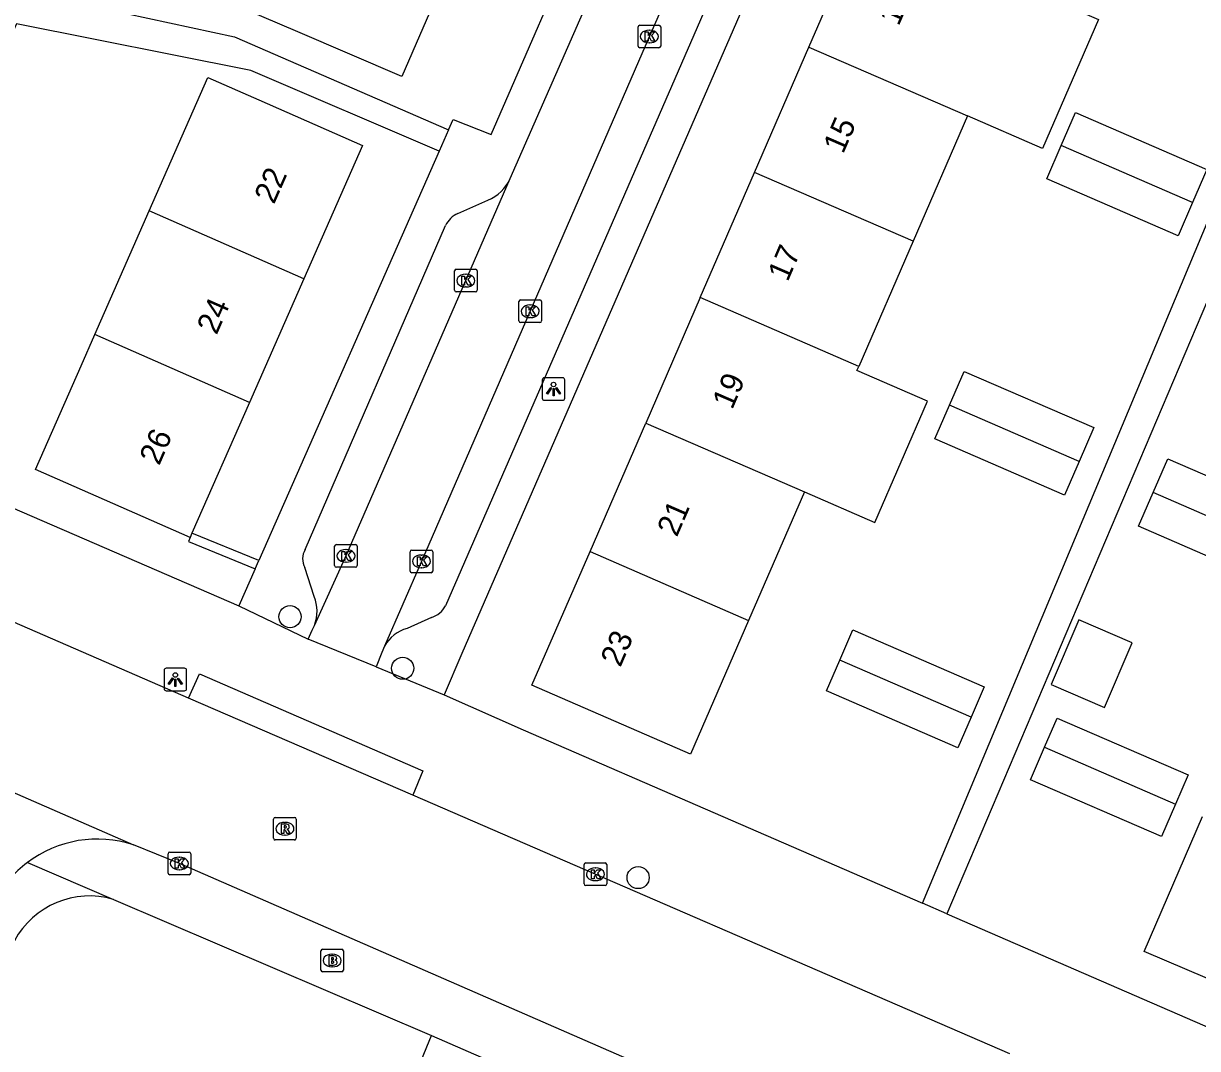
# Model space of a CAD drawing. Extents: x 162812 to 163818, y 381639 to 382470.
# Drawn here: x 163352.9 to 163404.8, y 381949.7 to 381995.1 of the extents above; entities that cross this region are included whole.
import ezdxf

# ---------------------------------------------------------------- set-up
doc = ezdxf.new("R2010")
doc.units = 0
for name, color, linetype in [('IMGEO_Boom', 7, 'Continuous'), ('IMGEO_Brandkraan', 7, 'Continuous'), ('IMGEO_Haag', 7, 'Continuous'), ('IMGEO_Kolk', 7, 'Continuous'), ('IMGEO_Lichtpunt', 7, 'Continuous'), ('IMGEO_Pand', 7, 'Continuous'), ('IMGEO_Pand_nummerreeks', 7, 'Continuous'), ('IMGEO_Rijbaan_lokaal_open', 7, 'Continuous'), ('IMGEO_Rioolput', 7, 'Continuous'), ('IMGEO_Voetpad_open', 7, 'Continuous')]:
    doc.layers.add(name, color=color, linetype=linetype)

msp = doc.modelspace()

# ---------------------------------------------------------------- linework, layer by layer
at = {"layer": 'IMGEO_Boom'}
for centre in [(163364.681, 381968.83), (163369.662, 381966.551), (163380.072, 381957.299)]:
    msp.add_circle(centre, 0.489, dxfattribs=at)
at = {"layer": 'IMGEO_Brandkraan'}
for p, q in [((163366.043, 381953.207), (163366.043, 381954.059)), ((163366.118, 381954.133), (163366.97, 381954.133)), ((163367.044, 381954.059), (163367.044, 381953.207)), ((163366.531, 381953.913), (163366.556, 381953.913)), ((163366.97, 381953.133), (163366.118, 381953.133)), ((163366.554, 381953.353), (163366.529, 381953.353))]:
    msp.add_line(p, q, dxfattribs=at)
for points in [[(163366.043, 381953.207), (163366.043, 381954.059)], [(163366.118, 381954.133), (163366.97, 381954.133)], [(163367.044, 381954.059), (163367.044, 381953.207)], [(163366.391, 381953.833), (163366.391, 381953.433), (163366.604, 381953.433)], [(163366.622, 381953.833), (163366.391, 381953.833)], [(163366.57, 381953.752), (163366.516, 381953.752), (163366.516, 381953.676)], [(163366.516, 381953.676), (163366.569, 381953.676)], [(163366.578, 381953.6), (163366.516, 381953.6), (163366.516, 381953.519)], [(163366.516, 381953.519), (163366.578, 381953.519)], [(163366.97, 381953.133), (163366.118, 381953.133)]]:
    msp.add_lwpolyline(points, dxfattribs=at)
for centre, radius, start, end in [((163366.12, 381954.057), 0.0765, 91.552, 178.448), ((163366.12, 381954.057), 0.0765, 91.552, 178.448), ((163366.968, 381954.057), 0.0765, 1.552, 88.448), ((163366.968, 381954.057), 0.0765, 1.552, 88.448), ((163366.571, 381953.714), 0.0379, 267.8285, 90.9355), ((163366.579, 381953.559), 0.0404, 269.8759, 90.5077), ((163366.626, 381953.688), 0.145, 59.4692, 91.5367), ((163366.651, 381953.735), 0.0922, 285.5137, 58.1501), ((163366.656, 381953.543), 0.105, 301.3115, 78.989), ((163366.12, 381953.209), 0.0765, 181.552, 268.448), ((163366.12, 381953.209), 0.0765, 181.552, 268.448), ((163366.61, 381953.684), 0.251, 268.6676, 293.5347), ((163366.968, 381953.209), 0.0765, 271.552, 358.448), ((163366.968, 381953.209), 0.0765, 271.552, 358.448)]:
    msp.add_arc(centre, radius, start, end, dxfattribs=at)
for centre, major_axis, ratio, start_param, end_param in [((163366.53, 381953.633), (-0.387, 0.002), 0.722429, 4.712389, 7.853982), ((163366.555, 381953.633), (-0.39, 0.002), 0.717154, 1.570796, 4.712389)]:
    msp.add_ellipse(centre, major_axis=major_axis, ratio=ratio, start_param=start_param, end_param=end_param, dxfattribs=at)
at = {"layer": 'IMGEO_Haag'}
for points in [[(163360.264, 381972.335), (163360.188, 381972.15), (163363.141, 381970.942)], [(163363.303, 381971.308), (163360.345, 381972.518)]]:
    msp.add_lwpolyline(points, dxfattribs=at)
at = {"layer": 'IMGEO_Kolk'}
for p, q in [((163380.066, 381994.051), (163380.066, 381994.903)), ((163380.141, 381994.977), (163380.993, 381994.977)), ((163380.554, 381994.757), (163380.579, 381994.757)), ((163381.067, 381994.903), (163381.067, 381994.051)), ((163380.577, 381994.197), (163380.552, 381994.197)), ((163380.993, 381993.977), (163380.141, 381993.977)), ((163372.028, 381984.186), (163372.88, 381984.186)), ((163371.953, 381983.26), (163371.953, 381984.112)), ((163372.441, 381983.966), (163372.466, 381983.966)), ((163372.954, 381984.112), (163372.954, 381983.26)), ((163372.88, 381983.186), (163372.028, 381983.186)), ((163372.464, 381983.406), (163372.439, 381983.406)), ((163374.799, 381981.905), (163374.799, 381982.757)), ((163374.874, 381982.831), (163375.726, 381982.831)), ((163375.287, 381982.611), (163375.312, 381982.611)), ((163375.8, 381982.757), (163375.8, 381981.905)), ((163375.726, 381981.831), (163374.874, 381981.831)), ((163375.31, 381982.051), (163375.285, 381982.051)), ((163366.653, 381971.093), (163366.653, 381971.945)), ((163366.728, 381972.019), (163367.58, 381972.019)), ((163367.141, 381971.799), (163367.166, 381971.799)), ((163367.654, 381971.945), (163367.654, 381971.093)), ((163369.99, 381970.85), (163369.99, 381971.702)), ((163370.065, 381971.776), (163370.917, 381971.776)), ((163370.991, 381971.702), (163370.991, 381970.85)), ((163367.164, 381971.239), (163367.139, 381971.239)), ((163370.478, 381971.556), (163370.503, 381971.556)), ((163367.58, 381971.019), (163366.728, 381971.019)), ((163370.917, 381970.776), (163370.065, 381970.776)), ((163370.501, 381970.996), (163370.476, 381970.996)), ((163359.288, 381957.496), (163359.288, 381958.348)), ((163359.363, 381958.422), (163360.215, 381958.422)), ((163359.776, 381958.202), (163359.801, 381958.202)), ((163360.289, 381958.348), (163360.289, 381957.496)), ((163377.682, 381957.018), (163377.682, 381957.87)), ((163377.757, 381957.944), (163378.609, 381957.944)), ((163378.17, 381957.724), (163378.195, 381957.724)), ((163378.683, 381957.87), (163378.683, 381957.018)), ((163360.215, 381957.422), (163359.363, 381957.422)), ((163359.799, 381957.642), (163359.774, 381957.642)), ((163378.193, 381957.164), (163378.168, 381957.164)), ((163378.609, 381956.944), (163377.757, 381956.944))]:
    msp.add_line(p, q, dxfattribs=at)
for points in [[(163380.066, 381994.051), (163380.066, 381994.903)], [(163380.141, 381994.977), (163380.993, 381994.977)], [(163380.387, 381994.677), (163380.51, 381994.677), (163380.51, 381994.526), (163380.64, 381994.677), (163380.804, 381994.677), (163380.658, 381994.526), (163380.811, 381994.277), (163380.659, 381994.277), (163380.574, 381994.441), (163380.51, 381994.374), (163380.51, 381994.277), (163380.387, 381994.277), (163380.387, 381994.677)], [(163381.067, 381994.903), (163381.067, 381994.051)], [(163380.993, 381993.977), (163380.141, 381993.977)], [(163372.028, 381984.186), (163372.88, 381984.186)], [(163371.953, 381983.26), (163371.953, 381984.112)], [(163372.274, 381983.886), (163372.397, 381983.886), (163372.397, 381983.735), (163372.527, 381983.886), (163372.691, 381983.886), (163372.545, 381983.735), (163372.698, 381983.486), (163372.546, 381983.486), (163372.461, 381983.65), (163372.397, 381983.583), (163372.397, 381983.486), (163372.274, 381983.486), (163372.274, 381983.886)], [(163372.954, 381984.112), (163372.954, 381983.26)], [(163372.88, 381983.186), (163372.028, 381983.186)], [(163374.799, 381981.905), (163374.799, 381982.757)], [(163374.874, 381982.831), (163375.726, 381982.831)], [(163375.8, 381982.757), (163375.8, 381981.905)], [(163375.12, 381982.531), (163375.243, 381982.531), (163375.243, 381982.38), (163375.373, 381982.531), (163375.537, 381982.531), (163375.391, 381982.38), (163375.544, 381982.131), (163375.392, 381982.131), (163375.307, 381982.295), (163375.243, 381982.228), (163375.243, 381982.131), (163375.12, 381982.131), (163375.12, 381982.531)], [(163375.726, 381981.831), (163374.874, 381981.831)], [(163366.653, 381971.093), (163366.653, 381971.945)], [(163366.728, 381972.019), (163367.58, 381972.019)], [(163366.974, 381971.719), (163367.097, 381971.719), (163367.097, 381971.568), (163367.227, 381971.719), (163367.391, 381971.719), (163367.245, 381971.568), (163367.398, 381971.319), (163367.246, 381971.319), (163367.161, 381971.483), (163367.097, 381971.416), (163367.097, 381971.319), (163366.974, 381971.319), (163366.974, 381971.719)], [(163367.654, 381971.945), (163367.654, 381971.093)], [(163369.99, 381970.85), (163369.99, 381971.702)], [(163370.065, 381971.776), (163370.917, 381971.776)], [(163370.991, 381971.702), (163370.991, 381970.85)], [(163370.311, 381971.476), (163370.434, 381971.476), (163370.434, 381971.325), (163370.564, 381971.476), (163370.728, 381971.476), (163370.582, 381971.325), (163370.735, 381971.076), (163370.583, 381971.076), (163370.498, 381971.24), (163370.434, 381971.173), (163370.434, 381971.076), (163370.311, 381971.076), (163370.311, 381971.476)], [(163367.58, 381971.019), (163366.728, 381971.019)], [(163370.917, 381970.776), (163370.065, 381970.776)], [(163359.288, 381957.496), (163359.288, 381958.348)], [(163359.363, 381958.422), (163360.215, 381958.422)], [(163360.289, 381958.348), (163360.289, 381957.496)], [(163359.609, 381958.122), (163359.732, 381958.122), (163359.732, 381957.971), (163359.862, 381958.122), (163360.026, 381958.122), (163359.88, 381957.971), (163360.033, 381957.722), (163359.881, 381957.722), (163359.796, 381957.886), (163359.732, 381957.819), (163359.732, 381957.722), (163359.609, 381957.722), (163359.609, 381958.122)], [(163377.682, 381957.018), (163377.682, 381957.87)], [(163377.757, 381957.944), (163378.609, 381957.944)], [(163378.683, 381957.87), (163378.683, 381957.018)], [(163360.215, 381957.422), (163359.363, 381957.422)], [(163378.003, 381957.644), (163378.126, 381957.644), (163378.126, 381957.493), (163378.256, 381957.644), (163378.42, 381957.644), (163378.274, 381957.493), (163378.427, 381957.244), (163378.275, 381957.244), (163378.19, 381957.408), (163378.126, 381957.341), (163378.126, 381957.244), (163378.003, 381957.244), (163378.003, 381957.644)], [(163378.609, 381956.944), (163377.757, 381956.944)]]:
    msp.add_lwpolyline(points, dxfattribs=at)
for centre, start, end in [((163380.143, 381994.901), 91.552, 178.448), ((163380.143, 381994.901), 91.552, 178.448), ((163380.991, 381994.901), 1.552, 88.448), ((163380.991, 381994.901), 1.552, 88.448), ((163380.143, 381994.053), 181.552, 268.448), ((163380.143, 381994.053), 181.552, 268.448), ((163380.991, 381994.053), 271.552, 358.448), ((163380.991, 381994.053), 271.552, 358.448), ((163372.03, 381984.11), 91.552, 178.448), ((163372.03, 381984.11), 91.552, 178.448), ((163372.878, 381984.11), 1.552, 88.448), ((163372.878, 381984.11), 1.552, 88.448), ((163372.03, 381983.262), 181.552, 268.448), ((163372.03, 381983.262), 181.552, 268.448), ((163372.878, 381983.262), 271.552, 358.448), ((163372.878, 381983.262), 271.552, 358.448), ((163374.876, 381982.755), 91.552, 178.448), ((163374.876, 381982.755), 91.552, 178.448), ((163375.724, 381982.755), 1.552, 88.448), ((163375.724, 381982.755), 1.552, 88.448), ((163374.876, 381981.907), 181.552, 268.448), ((163374.876, 381981.907), 181.552, 268.448), ((163375.724, 381981.907), 271.552, 358.448), ((163375.724, 381981.907), 271.552, 358.448), ((163366.73, 381971.943), 91.552, 178.448), ((163366.73, 381971.943), 91.552, 178.448), ((163367.578, 381971.943), 1.552, 88.448), ((163367.578, 381971.943), 1.552, 88.448), ((163370.067, 381971.7), 91.552, 178.448), ((163370.067, 381971.7), 91.552, 178.448), ((163370.915, 381971.7), 1.552, 88.448), ((163370.915, 381971.7), 1.552, 88.448), ((163366.73, 381971.095), 181.552, 268.448), ((163366.73, 381971.095), 181.552, 268.448), ((163367.578, 381971.095), 271.552, 358.448), ((163367.578, 381971.095), 271.552, 358.448), ((163370.067, 381970.852), 181.552, 268.448), ((163370.067, 381970.852), 181.552, 268.448), ((163370.915, 381970.852), 271.552, 358.448), ((163370.915, 381970.852), 271.552, 358.448), ((163359.365, 381958.346), 91.552, 178.448), ((163359.365, 381958.346), 91.552, 178.448), ((163360.213, 381958.346), 1.552, 88.448), ((163360.213, 381958.346), 1.552, 88.448), ((163377.759, 381957.868), 91.552, 178.448), ((163377.759, 381957.868), 91.552, 178.448), ((163378.607, 381957.868), 1.552, 88.448), ((163378.607, 381957.868), 1.552, 88.448), ((163359.365, 381957.498), 181.552, 268.448), ((163359.365, 381957.498), 181.552, 268.448), ((163360.213, 381957.498), 271.552, 358.448), ((163360.213, 381957.498), 271.552, 358.448), ((163377.759, 381957.02), 181.552, 268.448), ((163377.759, 381957.02), 181.552, 268.448), ((163378.607, 381957.02), 271.552, 358.448), ((163378.607, 381957.02), 271.552, 358.448)]:
    msp.add_arc(centre, 0.0765, start, end, dxfattribs=at)
for centre, major_axis, ratio, start_param, end_param in [((163380.553, 381994.477), (-0.387, 0.002), 0.722429, 4.712389, 7.853982), ((163380.578, 381994.477), (-0.39, 0.002), 0.717154, 1.570796, 4.712389), ((163372.44, 381983.686), (-0.387, 0.002), 0.722429, 4.712389, 7.853982), ((163372.465, 381983.686), (-0.39, 0.002), 0.717154, 1.570796, 4.712389), ((163375.286, 381982.331), (-0.387, 0.002), 0.722429, 4.712389, 7.853982), ((163375.311, 381982.331), (-0.39, 0.002), 0.717154, 1.570796, 4.712389), ((163367.14, 381971.519), (-0.387, 0.002), 0.722429, 4.712389, 7.853982), ((163367.165, 381971.519), (-0.39, 0.002), 0.717154, 1.570796, 4.712389), ((163370.477, 381971.276), (-0.387, 0.002), 0.722429, 4.712389, 7.853982), ((163370.502, 381971.276), (-0.39, 0.002), 0.717154, 1.570796, 4.712389), ((163359.775, 381957.922), (-0.387, 0.002), 0.722429, 4.712389, 7.853982), ((163359.8, 381957.922), (-0.39, 0.002), 0.717154, 1.570796, 4.712389), ((163378.169, 381957.444), (-0.387, 0.002), 0.722429, 4.712389, 7.853982), ((163378.194, 381957.444), (-0.39, 0.002), 0.717154, 1.570796, 4.712389)]:
    msp.add_ellipse(centre, major_axis=major_axis, ratio=ratio, start_param=start_param, end_param=end_param, dxfattribs=at)
at = {"layer": 'IMGEO_Lichtpunt'}
for p, q in [((163375.833, 381979.297), (163375.833, 381978.49)), ((163375.833, 381979.297), (163375.833, 381978.49)), ((163376.735, 381979.392), (163375.927, 381979.392)), ((163376.735, 381979.392), (163375.927, 381979.392)), ((163376.829, 381978.49), (163376.829, 381979.297)), ((163376.829, 381978.49), (163376.829, 381979.297)), ((163375.927, 381978.396), (163376.735, 381978.396)), ((163375.927, 381978.396), (163376.735, 381978.396)), ((163360.014, 381966.552), (163359.206, 381966.552)), ((163360.014, 381966.552), (163359.206, 381966.552)), ((163359.112, 381966.457), (163359.112, 381965.65)), ((163359.112, 381966.457), (163359.112, 381965.65)), ((163360.108, 381965.65), (163360.108, 381966.457)), ((163360.108, 381965.65), (163360.108, 381966.457)), ((163359.206, 381965.556), (163360.014, 381965.556)), ((163359.206, 381965.556), (163360.014, 381965.556))]:
    msp.add_line(p, q, dxfattribs=at)
for points in [[(163376.207, 381978.961), (163376.246, 381978.933), (163376.058, 381978.671), (163376.02, 381978.698), (163376.207, 381978.961)], [(163376.419, 381978.933), (163376.457, 381978.96), (163376.644, 381978.698), (163376.605, 381978.67), (163376.419, 381978.933)], [(163376.309, 381978.913), (163376.356, 381978.913), (163376.356, 381978.591), (163376.309, 381978.591), (163376.309, 381978.913)], [(163359.486, 381966.121), (163359.525, 381966.093), (163359.337, 381965.831), (163359.299, 381965.858), (163359.486, 381966.121)], [(163359.588, 381966.073), (163359.635, 381966.073), (163359.635, 381965.751), (163359.588, 381965.751), (163359.588, 381966.073)], [(163359.698, 381966.093), (163359.736, 381966.12), (163359.923, 381965.858), (163359.884, 381965.83), (163359.698, 381966.093)]]:
    msp.add_lwpolyline(points, dxfattribs=at)
for centre in [(163376.332, 381979.095), (163359.611, 381966.255)]:
    msp.add_circle(centre, 0.0994, dxfattribs=at)
for centre, start, end in [((163375.927, 381979.297), 90, 180), ((163375.927, 381979.297), 90, 180), ((163376.735, 381979.297), 0, 90), ((163376.735, 381979.297), 0, 90), ((163375.927, 381978.49), 180, 270), ((163375.927, 381978.49), 180, 270), ((163376.735, 381978.49), 270, 0), ((163376.735, 381978.49), 270, 360), ((163359.206, 381966.457), 90, 180), ((163359.206, 381966.457), 90, 180), ((163360.014, 381966.457), 0, 90), ((163360.014, 381966.457), 0, 90), ((163359.206, 381965.65), 180, 270), ((163359.206, 381965.65), 180, 270), ((163360.014, 381965.65), 270, 0), ((163360.014, 381965.65), 270, 360)]:
    msp.add_arc(centre, 0.0946, start, end, dxfattribs=at)
at = {"layer": 'IMGEO_Pand'}
for points in [[(163372.261, 381998.794), (163369.629, 381992.715), (163365.032, 381994.681), (163362.638, 381995.705), (163364.116, 381999.116), (163360.367, 382000.74), (163360.826, 382001.797)], [(163387.622, 381994.011), (163390.096, 381999.712)], [(163397.107, 381996.67), (163400.422, 381995.232), (163397.948, 381989.53), (163394.633, 381990.969)], [(163385.215, 381988.466), (163387.622, 381994.011)], [(163387.622, 381994.011), (163394.633, 381990.969)], [(163358.457, 381986.766), (163361.05, 381992.664), (163363.304, 381991.673), (163367.881, 381989.661), (163365.288, 381983.764)], [(163394.633, 381990.969), (163392.227, 381985.423)], [(163398.775, 381989.654), (163399.412, 381991.123), (163405.22, 381988.603), (163404.583, 381987.134)], [(163404.583, 381987.134), (163403.946, 381985.666), (163398.137, 381988.185), (163398.775, 381989.654)], [(163404.583, 381987.134), (163398.775, 381989.654)], [(163382.815, 381982.936), (163385.215, 381988.466)], [(163392.227, 381985.423), (163385.215, 381988.466)], [(163356.054, 381981.3), (163358.457, 381986.766)], [(163365.288, 381983.764), (163358.457, 381986.766)], [(163392.227, 381985.423), (163389.827, 381979.893)], [(163365.288, 381983.764), (163362.885, 381978.297)], [(163382.815, 381982.936), (163380.408, 381977.389)], [(163389.827, 381979.893), (163382.815, 381982.936)], [(163360.264, 381972.335), (163353.432, 381975.338), (163355.445, 381979.916), (163356.054, 381981.3)], [(163362.885, 381978.297), (163356.054, 381981.3)], [(163387.42, 381974.347), (163390.535, 381972.995), (163392.861, 381978.354), (163389.746, 381979.706), (163389.827, 381979.893)], [(163393.84, 381978.184), (163394.487, 381979.675), (163400.217, 381977.188), (163399.57, 381975.697)], [(163362.885, 381978.297), (163360.345, 381972.518)], [(163399.57, 381975.697), (163398.923, 381974.206), (163393.193, 381976.693), (163393.84, 381978.184)], [(163399.57, 381975.697), (163393.84, 381978.184)], [(163377.943, 381971.71), (163380.408, 381977.389)], [(163380.408, 381977.389), (163387.42, 381974.347)], [(163402.841, 381974.324), (163403.488, 381975.815), (163409.285, 381973.299), (163408.638, 381971.808)], [(163387.42, 381974.347), (163384.956, 381968.667)], [(163408.638, 381971.808), (163407.99, 381970.316), (163402.194, 381972.832), (163402.841, 381974.324)], [(163408.638, 381971.808), (163402.841, 381974.324)], [(163360.345, 381972.518), (163360.264, 381972.335)], [(163384.956, 381968.667), (163382.39, 381962.755), (163375.378, 381965.799), (163377.943, 381971.71)], [(163377.943, 381971.71), (163384.956, 381968.667)], [(163401.92, 381967.673), (163399.561, 381968.692), (163398.326, 381965.835), (163400.686, 381964.815), (163401.92, 381967.673)], [(163388.995, 381966.915), (163389.569, 381968.243), (163395.376, 381965.732), (163394.798, 381964.396)], [(163394.798, 381964.396), (163394.211, 381963.038), (163388.404, 381965.548), (163388.995, 381966.915)], [(163394.798, 381964.396), (163388.995, 381966.915)], [(163398.035, 381963.057), (163398.595, 381964.351), (163404.395, 381961.844), (163403.836, 381960.55)], [(163403.836, 381960.55), (163403.217, 381959.118), (163397.416, 381961.626), (163398.035, 381963.057)], [(163398.035, 381963.057), (163403.836, 381960.55)], [(163414.808, 381955.807), (163412.217, 381949.813), (163405.237, 381952.831), (163402.447, 381954.037), (163405.022, 381959.994)], [(163373.829, 381946.533), (163370.045, 381948.172), (163370.933, 381950.319)], [(163370.933, 381950.319), (163374.748, 381948.652)]]:
    msp.add_lwpolyline(points, dxfattribs=at)
at = {"layer": 'IMGEO_Rijbaan_lokaal_open'}
for points in [[(163374.42, 381988.199), (163377.759, 381995.813), (163379.563, 382000)], [(163382.438, 381998.769), (163380.572, 381994.49), (163375.287, 381982.302), (163370.477, 381971.245), (163368.86, 381967.533)], [(163365.757, 381968.448), (163367.117, 381971.432), (163374.42, 381988.199)], [(163360.196, 381965.225), (163337.225, 381975.21)], [(163365.489, 381967.833), (163365.662, 381968.239), (163365.757, 381968.448)], [(163368.483, 381966.615), (163365.489, 381967.833)], [(163368.86, 381967.533), (163368.735, 381967.247), (163368.483, 381966.615)], [(163370.112, 381960.939), (163360.196, 381965.225)], [(163345.294, 381964.18), (163357.753, 381958.749)], [(163396.507, 381949.508), (163370.112, 381960.939)], [(163393.809, 381943.083), (163359.789, 381957.922), (163357.753, 381958.749)]]:
    msp.add_lwpolyline(points, dxfattribs=at)
for centre, radius, start, end in [((163356.163, 381953.855), 5.146, 72.0048, 126.9912), ((163356.137, 381953.875), 5.114, 126.8922, 151.2603)]:
    msp.add_arc(centre, radius, start, end, dxfattribs=at)
at = {"layer": 'IMGEO_Rioolput'}
for p, q in [((163363.953, 381959.034), (163363.953, 381959.886)), ((163364.028, 381959.96), (163364.88, 381959.96)), ((163364.441, 381959.74), (163364.466, 381959.74)), ((163364.954, 381959.886), (163364.954, 381959.034)), ((163364.88, 381958.96), (163364.028, 381958.96)), ((163364.464, 381959.18), (163364.439, 381959.18))]:
    msp.add_line(p, q, dxfattribs=at)
for points in [[(163363.953, 381959.034), (163363.953, 381959.886)], [(163364.028, 381959.96), (163364.88, 381959.96)], [(163364.954, 381959.886), (163364.954, 381959.034)], [(163364.542, 381959.658), (163364.29, 381959.66), (163364.29, 381959.26)], [(163364.29, 381959.26), (163364.414, 381959.26), (163364.414, 381959.422), (163364.425, 381959.422)], [(163364.468, 381959.579), (163364.414, 381959.579), (163364.414, 381959.498)], [(163364.414, 381959.498), (163364.466, 381959.498)], [(163364.472, 381959.393), (163364.543, 381959.26), (163364.683, 381959.26), (163364.618, 381959.386)], [(163364.88, 381958.96), (163364.028, 381958.96)]]:
    msp.add_lwpolyline(points, dxfattribs=at)
for centre, radius, start, end in [((163364.03, 381959.884), 0.0765, 91.552, 178.448), ((163364.03, 381959.884), 0.0765, 91.552, 178.448), ((163364.878, 381959.884), 0.0765, 1.552, 88.448), ((163364.878, 381959.884), 0.0765, 1.552, 88.448), ((163364.424, 381959.369), 0.0533, 26.0293, 88.6989), ((163364.45, 381959.687), 0.19, 274.7715, 282.9687), ((163364.474, 381959.483), 0.0964, 77.0061, 93.1865), ((163364.488, 381959.54), 0.0378, 276.6634, 79.6772), ((163364.541, 381959.548), 0.109, 350.3612, 89.416), ((163364.539, 381959.548), 0.112, 277.5842, 350.9817), ((163364.523, 381959.333), 0.108, 29.5134, 73.7905), ((163364.03, 381959.036), 0.0765, 181.552, 268.448), ((163364.03, 381959.036), 0.0765, 181.552, 268.448), ((163364.878, 381959.036), 0.0765, 271.552, 358.448), ((163364.878, 381959.036), 0.0765, 271.552, 358.448)]:
    msp.add_arc(centre, radius, start, end, dxfattribs=at)
for centre, major_axis, ratio, start_param, end_param in [((163364.44, 381959.46), (-0.387, 0.002), 0.722429, 4.712389, 7.853982), ((163364.465, 381959.46), (-0.39, 0.002), 0.717154, 1.570796, 4.712389)]:
    msp.add_ellipse(centre, major_axis=major_axis, ratio=ratio, start_param=start_param, end_param=end_param, dxfattribs=at)
at = {"layer": 'IMGEO_Voetpad_open'}
for points in [[(163371.684, 381990.354), (163371.886, 381990.814), (163373.577, 381990.143), (163377.857, 382000), (163398.626, 382047.828)], [(163401.999, 382035.565), (163386.539, 382000), (163372.282, 381967.202), (163371.488, 381965.375)], [(163384.064, 381998.066), (163371.555, 381969.313)], [(163351.667, 381996.748), (163362.222, 381994.469), (163371.684, 381990.354)], [(163371.268, 381989.41), (163362.95, 381992.97), (163352.594, 381995.034), (163347.904, 381984.689), (163346.66, 381985.243)], [(163392.636, 381956.168), (163408.252, 381993.455), (163409.501, 381992.822), (163393.719, 381955.697)], [(163371.684, 381990.354), (163371.268, 381989.41)], [(163371.268, 381989.41), (163363.303, 381971.308)], [(163372.101, 381986.659), (163373.43, 381987.241)], [(163322.499, 381986.595), (163361.532, 381969.699), (163362.423, 381969.31)], [(163365.347, 381971.798), (163371.556, 381986.117)], [(163363.141, 381970.942), (163363.303, 381971.308)], [(163363.141, 381970.942), (163362.423, 381969.31)], [(163365.754, 381969.722), (163365.331, 381971)], [(163362.423, 381969.31), (163365.489, 381967.833)], [(163370.939, 381968.795), (163369.856, 381968.313)], [(163368.483, 381966.615), (163371.488, 381965.375)], [(163360.196, 381965.225), (163360.682, 381966.302), (163370.554, 381962.011), (163370.112, 381960.939)], [(163371.488, 381965.375), (163374.985, 381963.83), (163392.636, 381956.168)], [(163353.067, 381957.965), (163356.875, 381956.335)], [(163356.875, 381956.335), (163370.933, 381950.319)], [(163393.719, 381955.697), (163392.636, 381956.168)], [(163393.719, 381955.697), (163414.525, 381946.665)]]:
    msp.add_lwpolyline(points, dxfattribs=at)
for centre, radius, start, end in [((163372.635, 381989.053), 1.979, 293.6872, 334.4306), ((163372.568, 381985.645), 1.116, 114.706, 154.9777), ((163366.077, 381971.384), 0.839, 150.4414, 207.2613), ((163364.088, 381969.081), 1.785, 339.2326, 21.0372), ((163370.605, 381969.818), 1.076, 288.0941, 332.0274), ((163370.28, 381966.745), 1.624, 105.1465, 150.9848), ((163355.818, 381952.712), 3.774, 73.743, 151.6138)]:
    msp.add_arc(centre, radius, start, end, dxfattribs=at)

# ---------------------------------------------------------------- texts
at = {"layer": 'IMGEO_Pand_nummerreeks'}
for s, rotation, p in [('13', 66.5376, (163391.586, 381994.906)), ('15', 66.5395, (163389.133, 381989.254)), ('22', 66.2684, (163363.972, 381987.028)), ('17', 66.5395, (163386.68, 381983.602)), ('24', 66.2684, (163361.434, 381981.255)), ('19', 66.5376, (163384.227, 381977.949)), ('26', 66.2683, (163358.894, 381975.48)), ('21', 66.5395, (163381.783, 381972.318)), ('23', 66.5395, (163379.285, 381966.562))]:
    msp.add_text(s, height=1, rotation=rotation, dxfattribs=at).set_placement(p)

doc.saveas('drawing.dxf')
